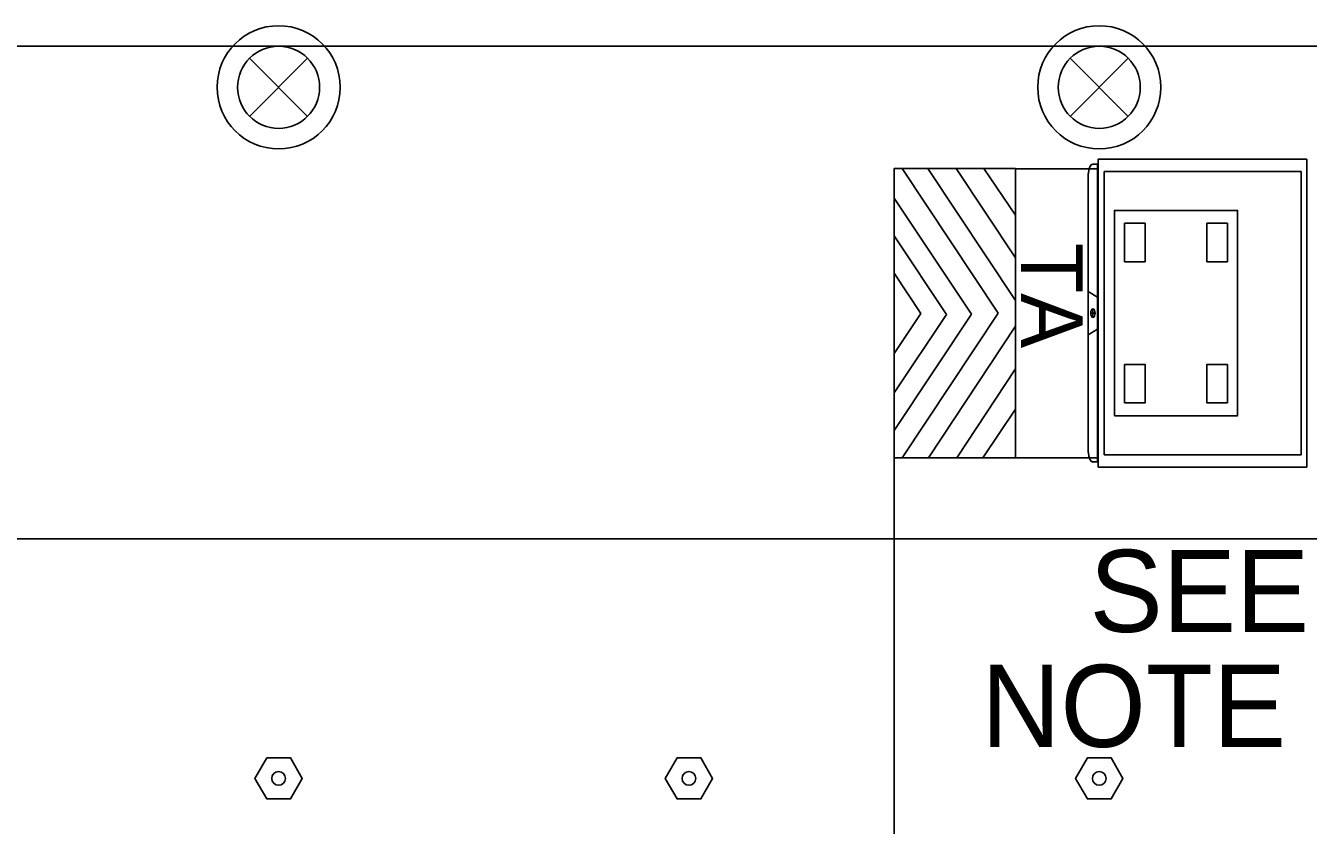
# Model space of a CAD drawing. Extents: x 99958 to 100176, y 99935 to 100011.
# Drawn here: x 100088.717 to 100089.967, y 99974.517 to 99975.296 of the extents above; entities that cross this region are included whole.
import ezdxf

# ---------------------------------------------------------------- set-up
doc = ezdxf.new("R2010")
doc.units = 0
for name, color, linetype in [('RD_MK_LineEdgeWhite', 7, 'Continuous'), ('RD_MK_LineLane', 7, 'Continuous'), ('TR_WZ_TrafficSafetyDrum', 7, 'Continuous'), ('TR_WZ_TransportableAttenuator', 7, 'Continuous'), ('TR_WZ_TubularMarker', 7, 'Continuous'), ('TR_WZ_WorkZoneDetails', 7, 'Continuous'), ('TR_WZ_WorkZoneTextCurrent', 7, 'Continuous')]:
    doc.layers.add(name, color=color, linetype=linetype)

msp = doc.modelspace()

# ---------------------------------------------------------------- linework, layer by layer
at = {"layer": 'RD_MK_LineEdgeWhite'}
msp.add_line((100080.8283, 99974.7957), (100094.8933, 99974.7957), dxfattribs=at)
at = {"layer": 'RD_MK_LineLane'}
msp.add_lwpolyline([(100094.8933, 99975.2757), (100080.8283, 99975.2757)], dxfattribs=at)
at = {"layer": 'TR_WZ_TrafficSafetyDrum'}
for p, q in [((100088.9353, 99975.264), (100088.9919, 99975.2074)), ((100088.9919, 99975.264), (100088.9353, 99975.2074)), ((100089.7353, 99975.264), (100089.7919, 99975.2074)), ((100089.7919, 99975.264), (100089.7353, 99975.2074))]:
    msp.add_line(p, q, dxfattribs=at)
for centre, radius in [((100088.9636, 99975.2357), 0.06), ((100088.9636, 99975.2357), 0.06), ((100089.7636, 99975.2357), 0.06), ((100089.7636, 99975.2357), 0.06), ((100088.9636, 99975.2357), 0.04), ((100089.7636, 99975.2357), 0.04)]:
    msp.add_circle(centre, radius, dxfattribs=at)
at = {"layer": 'TR_WZ_TransportableAttenuator'}
for p, q in [((100089.5964, 99975.1565), (100089.5713, 99975.1565)), ((100089.5713, 99975.1565), (100089.6651, 99975.0155)), ((100089.6651, 99975.0155), (100089.5713, 99975.1565)), ((100089.5713, 99975.1565), (100089.5964, 99975.1565)), ((100089.6818, 99975.0281), (100089.5964, 99975.1565)), ((100089.5964, 99975.1565), (100089.6818, 99975.0281)), ((100089.651, 99975.1565), (100089.624, 99975.1565)), ((100089.624, 99975.1565), (100089.6818, 99975.0696)), ((100089.6818, 99975.0696), (100089.624, 99975.1565)), ((100089.624, 99975.1565), (100089.651, 99975.1565)), ((100089.6818, 99975.1111), (100089.651, 99975.1565)), ((100089.651, 99975.1565), (100089.6818, 99975.1111)), ((100089.7625, 99975.1562), (100089.6818, 99975.1562)), ((100089.6818, 99975.1562), (100089.6818, 99974.8746)), ((100089.7574, 99975.1608), (100089.7618, 99975.1608)), ((100089.7618, 99974.8707), (100089.7618, 99975.1608)), ((100089.7625, 99975.1658), (100089.966, 99975.1658)), ((100089.7625, 99974.8658), (100089.7625, 99975.1658)), ((100089.7625, 99974.8751), (100089.7625, 99975.1562)), ((100089.966, 99974.8658), (100089.966, 99975.1658)), ((100089.7529, 99974.8798), (100089.7529, 99975.1517)), ((100089.7682, 99974.8777), (100089.7682, 99975.1538)), ((100089.7682, 99975.1538), (100089.9603, 99975.1538)), ((100089.9603, 99974.8777), (100089.9603, 99975.1538)), ((100089.6389, 99975.0146), (100089.5636, 99975.1278)), ((100089.5636, 99975.1278), (100089.5636, 99975.091)), ((100089.5636, 99975.091), (100089.5636, 99975.1278)), ((100089.5636, 99975.1278), (100089.6389, 99975.0146)), ((100089.6818, 99975.0696), (100089.6818, 99975.1111)), ((100089.6818, 99975.1111), (100089.6818, 99975.0696)), ((100089.5636, 99975.091), (100089.6147, 99975.0142)), ((100089.6147, 99975.0142), (100089.5636, 99975.091)), ((100089.5898, 99975.0153), (100089.5636, 99975.0545)), ((100089.5636, 99975.0545), (100089.5636, 99974.9765)), ((100089.5636, 99975.0545), (100089.5898, 99975.0153)), ((100089.5636, 99974.9765), (100089.5636, 99975.0545)), ((100089.7529, 99975.0369), (100089.7618, 99975.0312)), ((100089.6818, 99975.003), (100089.6818, 99975.0281)), ((100089.6818, 99975.0281), (100089.6818, 99975.003)), ((100089.7574, 99975.0115), (100089.7574, 99975.02)), ((100089.5636, 99974.9765), (100089.5898, 99975.0153)), ((100089.5898, 99975.0153), (100089.5636, 99974.9765)), ((100089.5636, 99974.9014), (100089.6389, 99975.0146)), ((100089.6389, 99975.0146), (100089.5636, 99974.9014)), ((100089.6147, 99975.0142), (100089.5636, 99974.9379)), ((100089.5636, 99974.9379), (100089.6147, 99975.0142)), ((100089.6651, 99975.0155), (100089.5714, 99974.8746)), ((100089.5714, 99974.8746), (100089.6651, 99975.0155)), ((100089.7553, 99975.0157), (100089.7594, 99975.0157)), ((100089.597, 99974.8746), (100089.6818, 99975.003)), ((100089.6818, 99975.003), (100089.597, 99974.8746)), ((100089.7529, 99974.9946), (100089.7618, 99975.0002)), ((100089.6818, 99974.9615), (100089.6247, 99974.8746)), ((100089.6247, 99974.8746), (100089.6818, 99974.9615)), ((100089.6818, 99974.9223), (100089.6818, 99974.9615)), ((100089.6818, 99974.9615), (100089.6818, 99974.9223)), ((100089.5636, 99974.9379), (100089.5636, 99974.9014)), ((100089.5636, 99974.9014), (100089.5636, 99974.9379)), ((100089.6502, 99974.8746), (100089.6818, 99974.9223)), ((100089.6818, 99974.9223), (100089.6502, 99974.8746)), ((100089.5714, 99974.8746), (100089.597, 99974.8746)), ((100089.597, 99974.8746), (100089.5714, 99974.8746)), ((100089.6247, 99974.8746), (100089.6502, 99974.8746)), ((100089.6502, 99974.8746), (100089.6247, 99974.8746)), ((100089.7625, 99974.8746), (100089.6818, 99974.8746)), ((100089.7574, 99974.8707), (100089.7618, 99974.8707)), ((100089.7682, 99974.8777), (100089.9603, 99974.8777)), ((100089.7625, 99974.8658), (100089.966, 99974.8658))]:
    msp.add_line(p, q, dxfattribs=at)
for points in [[(100089.6818, 99975.1565), (100089.5636, 99975.1565), (100089.5636, 99974.8746), (100089.6818, 99974.8746)], [(100089.7783, 99974.9157), (100089.8985, 99974.9157), (100089.8985, 99975.1157), (100089.7783, 99975.1157)], [(100089.7883, 99975.0657), (100089.8083, 99975.0657), (100089.8083, 99975.1032), (100089.7883, 99975.1032)], [(100089.8885, 99975.0657), (100089.8685, 99975.0657), (100089.8685, 99975.1032), (100089.8885, 99975.1032)], [(100089.7883, 99974.9282), (100089.8083, 99974.9282), (100089.8083, 99974.9657), (100089.7883, 99974.9657)], [(100089.8885, 99974.9282), (100089.8685, 99974.9282), (100089.8685, 99974.9657), (100089.8885, 99974.9657)]]:
    msp.add_lwpolyline(points, close=True, dxfattribs=at)
msp.add_lwpolyline([(100089.6818, 99974.8746), (100089.5636, 99974.8746), (100089.5636, 99975.1565), (100089.6818, 99975.1562)], dxfattribs=at)
for centre, major_axis, start_param, end_param in [((100089.7574, 99975.1517), (0, 0.00916), 0, 1.570796), ((100089.7574, 99974.8798), (0, -0.00916), 4.712389, 6.283185)]:
    msp.add_ellipse(centre, major_axis=major_axis, ratio=0.482618, start_param=start_param, end_param=end_param, dxfattribs=at)
msp.add_ellipse((100089.7574, 99975.0157), major_axis=(0, -0.00423), ratio=0.482618, dxfattribs=at)
at = {"layer": 'TR_WZ_TubularMarker'}
for points in [[(100088.9405, 99974.5624), (100088.9521, 99974.5824), (100088.9752, 99974.5824), (100088.9867, 99974.5624), (100088.9752, 99974.5424), (100088.9521, 99974.5424)], [(100089.3405, 99974.5624), (100089.3521, 99974.5824), (100089.3752, 99974.5824), (100089.3867, 99974.5624), (100089.3752, 99974.5424), (100089.3521, 99974.5424)], [(100089.7405, 99974.5624), (100089.7521, 99974.5824), (100089.7752, 99974.5824), (100089.7867, 99974.5624), (100089.7752, 99974.5424), (100089.7521, 99974.5424)]]:
    msp.add_lwpolyline(points, close=True, dxfattribs=at)
for points in [[(100088.9521, 99974.5424), (100088.9752, 99974.5424), (100088.9867, 99974.5624), (100088.9752, 99974.5824), (100088.9521, 99974.5824), (100088.9405, 99974.5624), (100088.9521, 99974.5424)], [(100089.3521, 99974.5424), (100089.3752, 99974.5424), (100089.3867, 99974.5624), (100089.3752, 99974.5824), (100089.3521, 99974.5824), (100089.3405, 99974.5624), (100089.3521, 99974.5424)], [(100089.7521, 99974.5424), (100089.7752, 99974.5424), (100089.7867, 99974.5624), (100089.7752, 99974.5824), (100089.7521, 99974.5824), (100089.7405, 99974.5624), (100089.7521, 99974.5424)]]:
    msp.add_lwpolyline(points, dxfattribs=at)
for centre in [(100088.9636, 99974.5624), (100089.3636, 99974.5624), (100089.7636, 99974.5624)]:
    msp.add_circle(centre, 0.00667, dxfattribs=at)
at = {"layer": 'TR_WZ_WorkZoneDetails'}
msp.add_line((100089.5636, 99974.8746), (100089.5636, 99974.1557), dxfattribs=at)

# ---------------------------------------------------------------- texts
at = {"layer": 'TR_WZ_TransportableAttenuator'}
msp.add_text('TA', height=0.06013, rotation=270, dxfattribs=at).set_placement((100089.6873, 99975.0843))
at = {"layer": 'TR_WZ_WorkZoneTextCurrent'}
for s, p in [('SEE', (100089.7541, 99974.7051)), ('NOTE 4', (100089.6485, 99974.5931))]:
    msp.add_text(s, height=0.08, dxfattribs=at).set_placement(p)

doc.saveas('drawing.dxf')
